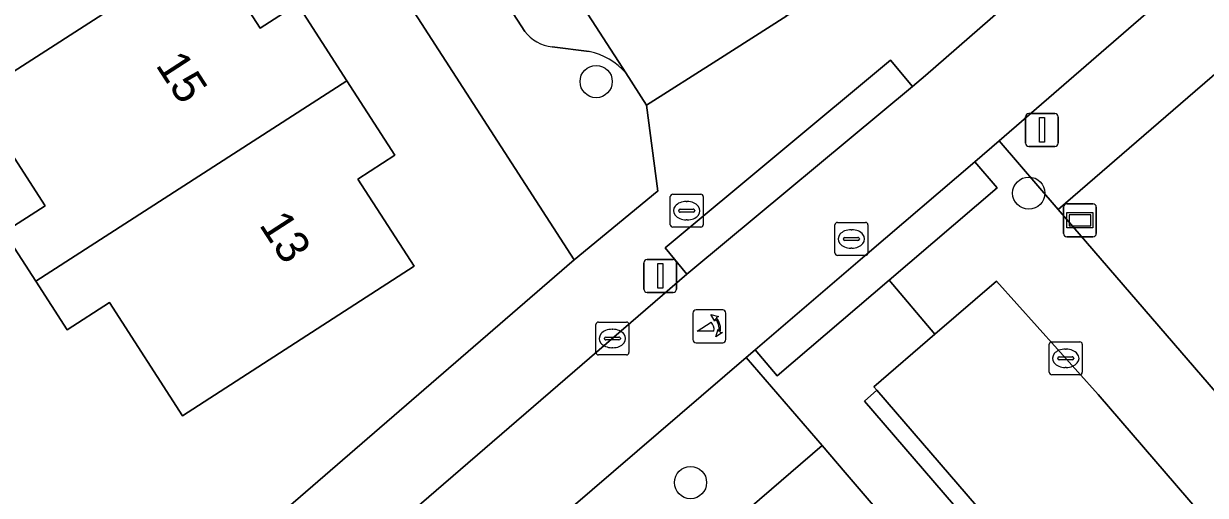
# Model space of a CAD drawing. Extents: x 158472 to 159562, y 388525 to 389606.
# Drawn here: x 159094.23 to 159130.11, y 389019.31 to 389033.63 of the extents above; entities that cross this region are included whole.
import ezdxf

# ---------------------------------------------------------------- set-up
doc = ezdxf.new("R2010")
doc.units = 0
for name, color, linetype in [('IMGEO_Berm_groen', 7, 'Continuous'), ('IMGEO_Boom', 7, 'Continuous'), ('IMGEO_Brandkraan', 7, 'Continuous'), ('IMGEO_Erf', 7, 'Continuous'), ('IMGEO_Fietspad_gesloten', 7, 'Continuous'), ('IMGEO_Groenvoorziening', 7, 'Continuous'), ('IMGEO_Kolk', 7, 'Continuous'), ('IMGEO_Lichtmast', 7, 'Continuous'), ('IMGEO_Pand', 7, 'Continuous'), ('IMGEO_Pand_nummerreeks', 7, 'Continuous'), ('IMGEO_Parkeervlak_open', 7, 'Continuous'), ('IMGEO_Poller', 7, 'Continuous'), ('IMGEO_Rijbaan_lokaal_open', 7, 'Continuous'), ('IMGEO_Rioolput', 7, 'Continuous'), ('IMGEO_Straatnaambord', 7, 'Continuous'), ('IMGEO_Verkeersbordpaal', 7, 'Continuous'), ('IMGEO_Voetpad_open', 7, 'Continuous')]:
    doc.layers.add(name, color=color, linetype=linetype)

msp = doc.modelspace()

# ---------------------------------------------------------------- linework, layer by layer
at = {"layer": 'IMGEO_Berm_groen'}
msp.add_lwpolyline([(159118.475, 389020.818), (159116.168, 389023.498), (159088.825, 389000), (159083.834, 388995.711), (159085.801, 388993.418), (159089.425, 388996.533), (159089.799, 388996.097), (159090.101, 388996.357), (159092.603, 388998.514), (159094.327, 389000)], close=True, dxfattribs=at)
at = {"layer": 'IMGEO_Boom'}
for centre in [(159111.615, 389031.873), (159124.746, 389028.486), (159114.479, 389019.695)]:
    msp.add_circle(centre, 0.489, dxfattribs=at)
at = {"layer": 'IMGEO_Brandkraan'}
for p, q in [((159113.939, 389028.453), (159114.791, 389028.453)), ((159113.864, 389027.527), (159113.864, 389028.379)), ((159114.352, 389028.233), (159114.377, 389028.233)), ((159114.865, 389028.379), (159114.865, 389027.527)), ((159114.123, 389027.947), (159114.123, 389027.959)), ((159114.561, 389027.91), (159114.163, 389027.91)), ((159114.166, 389027.996), (159114.564, 389027.996)), ((159114.607, 389027.959), (159114.607, 389027.947)), ((159114.791, 389027.453), (159113.939, 389027.453)), ((159114.375, 389027.673), (159114.35, 389027.673))]:
    msp.add_line(p, q, dxfattribs=at)
for points in [[(159113.939, 389028.453), (159114.791, 389028.453)], [(159113.864, 389027.527), (159113.864, 389028.379)], [(159114.865, 389028.379), (159114.865, 389027.527)], [(159114.791, 389027.453), (159113.939, 389027.453)]]:
    msp.add_lwpolyline(points, dxfattribs=at)
for centre, radius, start, end in [((159113.941, 389028.377), 0.0765, 91.552, 178.448), ((159113.941, 389028.377), 0.0765, 91.552, 178.448), ((159114.789, 389028.377), 0.0765, 1.552, 88.448), ((159114.789, 389028.377), 0.0765, 1.552, 88.448), ((159114.163, 389027.956), 0.0403, 85.8775, 175.7526), ((159114.16, 389027.946), 0.0366, 178.938, 274.7102), ((159114.564, 389027.953), 0.043, 264.8664, 352.4533), ((159114.568, 389027.958), 0.0386, 1.7309, 96.639), ((159113.941, 389027.529), 0.0765, 181.552, 268.448), ((159113.941, 389027.529), 0.0765, 181.552, 268.448), ((159114.789, 389027.529), 0.0765, 271.552, 358.448), ((159114.789, 389027.529), 0.0765, 271.552, 358.448)]:
    msp.add_arc(centre, radius, start, end, dxfattribs=at)
for centre, major_axis, ratio, start_param, end_param in [((159114.351, 389027.953), (-0.387, 0.002), 0.722429, 4.712389, 7.853982), ((159114.376, 389027.953), (-0.39, 0.002), 0.717154, 1.570796, 4.712389)]:
    msp.add_ellipse(centre, major_axis=major_axis, ratio=ratio, start_param=start_param, end_param=end_param, dxfattribs=at)
at = {"layer": 'IMGEO_Erf'}
msp.add_lwpolyline([(159110.952, 389026.462), (159097.025, 389048.03), (159094.634, 389046.479), (159094.161, 389047.197), (159074.652, 389034.542), (159079.913, 389028.224), (159079.056, 389027.511), (159082.11, 389023.773), (159078.506, 389021.057), (159078.33, 389021.26), (159076.667, 389019.79), (159080.175, 389015.432), (159083.313, 389018.074), (159085.077, 389015.979), (159086.84, 389013.885), (159083.702, 389011.243), (159087.25, 389007.054), (159087.812, 389006.457)], close=True, dxfattribs=at)
for points in [[(159093.52, 389045.667), (159095.211, 389043.044), (159096.326, 389043.763), (159097.8, 389041.476), (159099.289, 389039.167), (159098.205, 389038.468), (159099.815, 389035.971), (159101.412, 389033.493), (159102.547, 389034.225), (159104.049, 389031.895), (159105.504, 389029.638), (159104.381, 389028.914), (159106.09, 389026.263), (159099.053, 389021.727), (159096.839, 389025.162), (159095.558, 389024.336), (159094.606, 389025.812), (159093.645, 389027.303), (159094.884, 389028.102), (159092.747, 389031.417)], [(159120.867, 389018.029), (159119.175, 389020.005), (159118.475, 389020.818), (159094.327, 389000)]]:
    msp.add_lwpolyline(points, dxfattribs=at)
at = {"layer": 'IMGEO_Fietspad_gesloten'}
msp.add_lwpolyline([(159088.825, 389000), (159116.168, 389023.498), (159116.438, 389023.729), (159119.841, 389026.64), (159123.107, 389029.434), (159123.845, 389030.074), (159179.477, 389078.282), (159180.43, 389079.087), (159181.476, 389079.97), (159179.526, 389082.19), (159178.548, 389081.349), (159174.203, 389077.614), (159152.159, 389058.692), (159121.614, 389032.055), (159121.218, 389031.725), (159114.548, 389026.174), (159114.372, 389026.022), (159084.209, 389000)], dxfattribs=at)
at = {"layer": 'IMGEO_Groenvoorziening'}
msp.add_lwpolyline([(159194.101, 389079.676), (159191.028, 389077.034), (159193.438, 389074.174), (159188.482, 389069.831), (159182.754, 389076.416), (159182.297, 389076.941), (159156.026, 389054.244), (159128.905, 389030.814), (159125.639, 389027.992), (159135.248, 389016.839), (159141.471, 389009.601)], dxfattribs=at)
msp.add_lwpolyline([(159128.905, 389030.814), (159156.026, 389054.244), (159182.297, 389076.941), (159180.43, 389079.087), (159179.477, 389078.282), (159123.845, 389030.074), (159125.639, 389027.992)], close=True, dxfattribs=at)
at = {"layer": 'IMGEO_Kolk'}
for p, q in [((159111.608, 389023.645), (159111.608, 389024.497)), ((159111.683, 389024.571), (159112.535, 389024.571)), ((159112.609, 389024.497), (159112.609, 389023.645)), ((159112.096, 389024.351), (159112.121, 389024.351)), ((159111.867, 389024.065), (159111.867, 389024.077)), ((159112.305, 389024.028), (159111.907, 389024.028)), ((159111.91, 389024.114), (159112.308, 389024.114)), ((159112.119, 389023.791), (159112.094, 389023.791)), ((159112.351, 389024.077), (159112.351, 389024.065)), ((159125.37, 389023.044), (159125.37, 389023.896)), ((159125.445, 389023.97), (159126.297, 389023.97)), ((159126.371, 389023.896), (159126.371, 389023.044)), ((159112.535, 389023.571), (159111.683, 389023.571)), ((159125.629, 389023.464), (159125.629, 389023.476)), ((159126.067, 389023.427), (159125.669, 389023.427)), ((159125.672, 389023.513), (159126.07, 389023.513)), ((159125.858, 389023.75), (159125.883, 389023.75)), ((159126.113, 389023.476), (159126.113, 389023.464)), ((159125.881, 389023.19), (159125.856, 389023.19)), ((159126.297, 389022.97), (159125.445, 389022.97))]:
    msp.add_line(p, q, dxfattribs=at)
for points in [[(159111.608, 389023.645), (159111.608, 389024.497)], [(159111.683, 389024.571), (159112.535, 389024.571)], [(159112.609, 389024.497), (159112.609, 389023.645)], [(159125.37, 389023.044), (159125.37, 389023.896)], [(159125.445, 389023.97), (159126.297, 389023.97)], [(159126.371, 389023.896), (159126.371, 389023.044)], [(159112.535, 389023.571), (159111.683, 389023.571)], [(159126.297, 389022.97), (159125.445, 389022.97)]]:
    msp.add_lwpolyline(points, dxfattribs=at)
for centre, radius, start, end in [((159111.685, 389024.495), 0.0765, 91.552, 178.448), ((159111.685, 389024.495), 0.0765, 91.552, 178.448), ((159112.533, 389024.495), 0.0765, 1.552, 88.448), ((159112.533, 389024.495), 0.0765, 1.552, 88.448), ((159111.907, 389024.074), 0.0403, 85.8775, 175.7526), ((159111.904, 389024.064), 0.0366, 178.938, 274.7102), ((159112.308, 389024.071), 0.043, 264.8664, 352.4533), ((159112.312, 389024.076), 0.0386, 1.7309, 96.639), ((159125.447, 389023.894), 0.0765, 91.552, 178.448), ((159125.447, 389023.894), 0.0765, 91.552, 178.448), ((159126.295, 389023.894), 0.0765, 1.552, 88.448), ((159126.295, 389023.894), 0.0765, 1.552, 88.448), ((159111.685, 389023.647), 0.0765, 181.552, 268.448), ((159111.685, 389023.647), 0.0765, 181.552, 268.448), ((159112.533, 389023.647), 0.0765, 271.552, 358.448), ((159112.533, 389023.647), 0.0765, 271.552, 358.448), ((159125.669, 389023.473), 0.0403, 85.8775, 175.7526), ((159125.666, 389023.463), 0.0366, 178.938, 274.7102), ((159126.07, 389023.47), 0.043, 264.8664, 352.4533), ((159126.074, 389023.475), 0.0386, 1.7309, 96.639), ((159125.447, 389023.046), 0.0765, 181.552, 268.448), ((159125.447, 389023.046), 0.0765, 181.552, 268.448), ((159126.295, 389023.046), 0.0765, 271.552, 358.448), ((159126.295, 389023.046), 0.0765, 271.552, 358.448)]:
    msp.add_arc(centre, radius, start, end, dxfattribs=at)
for centre, major_axis, ratio, start_param, end_param in [((159112.095, 389024.071), (-0.387, 0.002), 0.722429, 4.712389, 7.853982), ((159112.12, 389024.071), (-0.39, 0.002), 0.717154, 1.570796, 4.712389), ((159125.857, 389023.47), (-0.387, 0.002), 0.722429, 4.712389, 7.853982), ((159125.882, 389023.47), (-0.39, 0.002), 0.717154, 1.570796, 4.712389)]:
    msp.add_ellipse(centre, major_axis=major_axis, ratio=ratio, start_param=start_param, end_param=end_param, dxfattribs=at)
at = {"layer": 'IMGEO_Lichtmast'}
for p, q in [((159113.064, 389025.573), (159113.064, 389026.373)), ((159113.064, 389026.373), (159113.064, 389025.573)), ((159113.164, 389026.473), (159113.954, 389026.473)), ((159113.954, 389026.473), (159113.164, 389026.473)), ((159114.054, 389026.373), (159114.054, 389025.573)), ((159114.054, 389025.573), (159114.054, 389026.373)), ((159113.954, 389025.473), (159113.164, 389025.473)), ((159113.164, 389025.473), (159113.954, 389025.473))]:
    msp.add_line(p, q, dxfattribs=at)
msp.add_lwpolyline([(159113.484, 389026.348), (159113.634, 389026.348), (159113.634, 389025.598), (159113.484, 389025.598), (159113.484, 389026.348)], dxfattribs=at)
for centre, start, end in [((159113.164, 389026.373), 90, 180), ((159113.164, 389026.373), 90, 180), ((159113.954, 389026.373), 0, 90), ((159113.954, 389026.373), 360, 90), ((159113.164, 389025.573), 180, 270), ((159113.164, 389025.573), 180, 270), ((159113.954, 389025.573), 270, 0), ((159113.954, 389025.573), 270, 0)]:
    msp.add_arc(centre, 0.1, start, end, dxfattribs=at)
at = {"layer": 'IMGEO_Pand'}
for points in [[(159092.747, 389031.417), (159099.815, 389035.971), (159098.205, 389038.468), (159099.289, 389039.167), (159097.8, 389041.476), (159088.373, 389035.404), (159089.311, 389033.949), (159090.585, 389034.77)], [(159092.747, 389031.417), (159094.884, 389028.102), (159093.645, 389027.303), (159094.606, 389025.812), (159104.049, 389031.895), (159102.547, 389034.225), (159101.412, 389033.493), (159099.815, 389035.971)], [(159104.049, 389031.895), (159094.606, 389025.812), (159095.558, 389024.336), (159096.839, 389025.162), (159099.053, 389021.727), (159106.09, 389026.263), (159104.381, 389028.914), (159105.504, 389029.638)]]:
    msp.add_lwpolyline(points, close=True, dxfattribs=at)
at = {"layer": 'IMGEO_Parkeervlak_open'}
for points in [[(159112.513, 389032.135), (159100.37, 389050.907)], [(159100.701, 389046.919), (159109.448, 389033.398)], [(159110.281, 389032.927), (159111.406, 389032.791)]]:
    msp.add_lwpolyline(points, dxfattribs=at)
for centre, radius, start, end in [((159110.413, 389034.133), 1.214, 217.2961, 263.734), ((159110.965, 389030.784), 2.055, 41.1013, 77.5974)]:
    msp.add_arc(centre, radius, start, end, dxfattribs=at)
at = {"layer": 'IMGEO_Poller'}
for p, q in [((159115.456, 389024.94), (159114.648, 389024.94)), ((159115.456, 389024.94), (159114.648, 389024.94)), ((159114.554, 389024.845), (159114.554, 389024.038)), ((159114.554, 389024.845), (159114.554, 389024.038)), ((159115.55, 389024.038), (159115.55, 389024.845)), ((159115.55, 389024.038), (159115.55, 389024.845)), ((159114.648, 389023.943), (159115.456, 389023.943)), ((159114.648, 389023.943), (159115.456, 389023.943))]:
    msp.add_line(p, q, dxfattribs=at)
for points in [[(159115.189, 389024.296), (159114.676, 389024.296), (159115.106, 389024.571)], [(159115.233, 389024.669), (159115.221, 389024.596), (159115.096, 389024.801)], [(159115.096, 389024.801), (159115.327, 389024.735), (159115.256, 389024.703)], [(159115.249, 389024.124), (159115.315, 389024.355), (159115.345, 389024.287)], [(159115.381, 389024.26), (159115.453, 389024.249), (159115.249, 389024.124)]]:
    msp.add_lwpolyline(points, dxfattribs=at)
for centre, radius, start, end in [((159114.648, 389024.845), 0.0946, 90, 180), ((159114.648, 389024.845), 0.0946, 90, 180), ((159115.456, 389024.845), 0.0946, 0, 90), ((159115.456, 389024.845), 0.0946, 0, 90), ((159114.861, 389024.346), 0.332, 351.3247, 42.4854), ((159114.875, 389024.356), 0.476, 351.7527, 41.1691), ((159114.875, 389024.356), 0.516, 349.3569, 42.2912), ((159114.648, 389024.038), 0.0946, 180, 270), ((159114.648, 389024.038), 0.0946, 180, 270), ((159115.456, 389024.038), 0.0946, 270, 0), ((159115.456, 389024.038), 0.0946, 270, 0)]:
    msp.add_arc(centre, radius, start, end, dxfattribs=at)
at = {"layer": 'IMGEO_Rijbaan_lokaal_open'}
for points in [[(159082.291, 389078.58), (159083.083, 389077.37), (159094.853, 389059.385), (159095.181, 389058.884), (159097.651, 389055.11), (159099.999, 389051.48), (159100.37, 389050.907), (159112.513, 389032.135), (159113.143, 389031.161), (159115.274, 389032.515), (159117.405, 389033.869), (159117.093, 389034.348), (159106.699, 389050.338), (159102.726, 389056.457), (159102.383, 389056.984), (159096.621, 389065.857), (159094.928, 389068.456), (159090.797, 389074.796), (159088.584, 389078.194), (159084.452, 389084.536), (159084.089, 389085.093)], [(159157.221, 388987.027), (159153.949, 388990.832), (159146.071, 389000), (159143.71, 389002.747), (159140.367, 389006.639), (159130.603, 389018.005), (159126.851, 389022.373), (159123.771, 389025.812), (159121.896, 389024.199), (159120.042, 389022.605), (159120.134, 389022.499), (159123.157, 389018.99), (159126.435, 389015.185), (159131.375, 389009.452), (159134.616, 389005.691), (159139.07, 389000.521), (159139.519, 389000), (159144.963, 388993.679), (159152.379, 388985.068), (159161.965, 388973.937)]]:
    msp.add_lwpolyline(points, dxfattribs=at)
at = {"layer": 'IMGEO_Rioolput'}
for p, q in [((159118.863, 389026.669), (159118.863, 389027.521)), ((159118.938, 389027.595), (159119.79, 389027.595)), ((159119.351, 389027.375), (159119.376, 389027.375)), ((159119.864, 389027.521), (159119.864, 389026.669)), ((159119.122, 389027.089), (159119.122, 389027.101)), ((159119.56, 389027.052), (159119.162, 389027.052)), ((159119.165, 389027.138), (159119.563, 389027.138)), ((159119.606, 389027.101), (159119.606, 389027.089)), ((159119.374, 389026.815), (159119.349, 389026.815)), ((159119.79, 389026.595), (159118.938, 389026.595))]:
    msp.add_line(p, q, dxfattribs=at)
for points in [[(159118.863, 389026.669), (159118.863, 389027.521)], [(159118.938, 389027.595), (159119.79, 389027.595)], [(159119.864, 389027.521), (159119.864, 389026.669)], [(159119.79, 389026.595), (159118.938, 389026.595)]]:
    msp.add_lwpolyline(points, dxfattribs=at)
for centre, radius, start, end in [((159118.94, 389027.519), 0.0765, 91.552, 178.448), ((159118.94, 389027.519), 0.0765, 91.552, 178.448), ((159119.788, 389027.519), 0.0765, 1.552, 88.448), ((159119.788, 389027.519), 0.0765, 1.552, 88.448), ((159119.162, 389027.098), 0.0403, 85.8775, 175.7526), ((159119.159, 389027.088), 0.0366, 178.938, 274.7102), ((159119.563, 389027.095), 0.043, 264.8664, 352.4533), ((159119.567, 389027.1), 0.0386, 1.7309, 96.639), ((159118.94, 389026.671), 0.0765, 181.552, 268.448), ((159118.94, 389026.671), 0.0765, 181.552, 268.448), ((159119.788, 389026.671), 0.0765, 271.552, 358.448), ((159119.788, 389026.671), 0.0765, 271.552, 358.448)]:
    msp.add_arc(centre, radius, start, end, dxfattribs=at)
for centre, major_axis, ratio, start_param, end_param in [((159119.35, 389027.095), (-0.387, 0.002), 0.722429, 4.712389, 7.853982), ((159119.375, 389027.095), (-0.39, 0.002), 0.717154, 1.570796, 4.712389)]:
    msp.add_ellipse(centre, major_axis=major_axis, ratio=ratio, start_param=start_param, end_param=end_param, dxfattribs=at)
at = {"layer": 'IMGEO_Straatnaambord'}
for p, q in [((159125.906, 389028.163), (159126.696, 389028.163)), ((159126.696, 389028.163), (159125.906, 389028.163)), ((159125.806, 389027.263), (159125.806, 389028.063)), ((159125.806, 389028.063), (159125.806, 389027.263)), ((159126.796, 389028.063), (159126.796, 389027.263)), ((159126.796, 389027.263), (159126.796, 389028.063)), ((159126.696, 389027.163), (159125.906, 389027.163)), ((159125.906, 389027.163), (159126.696, 389027.163))]:
    msp.add_line(p, q, dxfattribs=at)
for points in [[(159125.907, 389027.895), (159126.695, 389027.895), (159126.695, 389027.431), (159125.907, 389027.431), (159125.907, 389027.895)], [(159125.972, 389027.83), (159125.972, 389027.496), (159126.63, 389027.496), (159126.63, 389027.83), (159125.972, 389027.83)]]:
    msp.add_lwpolyline(points, dxfattribs=at)
for centre, start, end in [((159125.906, 389028.063), 90, 180), ((159125.906, 389028.063), 90, 180), ((159126.696, 389028.063), 0, 90), ((159126.696, 389028.063), 360, 90), ((159125.906, 389027.263), 180, 270), ((159125.906, 389027.263), 180, 270), ((159126.696, 389027.263), 270, 0), ((159126.696, 389027.263), 270, 0)]:
    msp.add_arc(centre, 0.1, start, end, dxfattribs=at)
at = {"layer": 'IMGEO_Verkeersbordpaal'}
for p, q in [((159124.65, 389030.006), (159124.65, 389030.806)), ((159124.65, 389030.806), (159124.65, 389030.006)), ((159124.75, 389030.906), (159125.54, 389030.906)), ((159125.54, 389030.906), (159124.75, 389030.906)), ((159125.64, 389030.806), (159125.64, 389030.006)), ((159125.64, 389030.006), (159125.64, 389030.806)), ((159125.54, 389029.906), (159124.75, 389029.906)), ((159124.75, 389029.906), (159125.54, 389029.906))]:
    msp.add_line(p, q, dxfattribs=at)
msp.add_lwpolyline([(159125.07, 389030.781), (159125.22, 389030.781), (159125.22, 389030.031), (159125.07, 389030.031), (159125.07, 389030.781)], dxfattribs=at)
for centre, start, end in [((159124.75, 389030.806), 90, 180), ((159124.75, 389030.806), 90, 180), ((159125.54, 389030.806), 0, 90), ((159125.54, 389030.806), 360, 90), ((159124.75, 389030.006), 180, 270), ((159124.75, 389030.006), 180, 270), ((159125.54, 389030.006), 270, 0), ((159125.54, 389030.006), 270, 0)]:
    msp.add_arc(centre, 0.1, start, end, dxfattribs=at)
at = {"layer": 'IMGEO_Voetpad_open'}
for points in [[(159070.579, 388988.241), (159084.209, 389000), (159114.372, 389026.022), (159113.706, 389026.821), (159120.552, 389032.524), (159121.218, 389031.725), (159121.614, 389032.055), (159152.159, 389058.692), (159174.203, 389077.614), (159178.548, 389081.349), (159179.526, 389082.19), (159181.337, 389083.746), (159177.649, 389086.904)], [(159177.566, 389084.843), (159176.445, 389083.875), (159120.451, 389035.544), (159117.405, 389033.869), (159115.274, 389032.515), (159113.143, 389031.161), (159113.482, 389028.548), (159113.466, 389028.535), (159110.952, 389026.462), (159087.812, 389006.457), (159087.25, 389007.054), (159086.128, 389006.093), (159079.014, 389000), (159056.664, 388980.857), (159052.807, 388976.374)], [(159077.143, 389080.755), (159076.968, 389080.714), (159076.795, 389080.662), (159076.454, 389080.519), (159076.003, 389079.994), (159075.571, 389079.059), (159077.157, 389075.415), (159080.051, 389074.25), (159091.245, 389057.036), (159088.772, 389055.474), (159090.262, 389053.143), (159091.919, 389050.55), (159094.161, 389047.197), (159094.634, 389046.479), (159097.025, 389048.03), (159110.952, 389026.462), (159113.466, 389028.535), (159113.482, 389028.548), (159113.143, 389031.161)], [(159109.448, 389033.398), (159100.701, 389046.919)], [(159111.406, 389032.791), (159110.281, 389032.927)], [(159113.143, 389031.161), (159112.513, 389032.135)], [(159125.639, 389027.992), (159123.845, 389030.074), (159123.107, 389029.434), (159123.783, 389028.644), (159120.511, 389025.845), (159121.896, 389024.199), (159123.771, 389025.812), (159126.851, 389022.373), (159130.603, 389018.005)], [(159168.248, 388978.456), (159153.16, 388996.004), (159151.36, 388998.098), (159149.725, 389000), (159141.471, 389009.601), (159135.248, 389016.839), (159125.639, 389027.992)], [(159122.779, 389018.663), (159119.756, 389022.172), (159120.134, 389022.499), (159120.042, 389022.605), (159121.896, 389024.199), (159120.511, 389025.845), (159117.114, 389022.939), (159116.438, 389023.729), (159116.168, 389023.498), (159118.475, 389020.818), (159119.175, 389020.005), (159120.867, 389018.029)]]:
    msp.add_lwpolyline(points, dxfattribs=at)
for points in [[(159114.372, 389026.022), (159114.548, 389026.174), (159121.218, 389031.725), (159120.552, 389032.524), (159113.706, 389026.821)], [(159119.841, 389026.64), (159116.438, 389023.729), (159117.114, 389022.939), (159120.511, 389025.845), (159123.783, 389028.644), (159123.107, 389029.434)], [(159123.157, 389018.99), (159120.134, 389022.499), (159119.756, 389022.172), (159122.779, 389018.663)]]:
    msp.add_lwpolyline(points, close=True, dxfattribs=at)
for centre, radius, start, end in [((159110.413, 389034.133), 1.214, 217.2961, 263.734), ((159110.965, 389030.784), 2.055, 41.1013, 77.5974)]:
    msp.add_arc(centre, radius, start, end, dxfattribs=at)

# ---------------------------------------------------------------- texts
at = {"layer": 'IMGEO_Pand_nummerreeks'}
for s, p in [('15', (159098.223, 389032.374)), ('13', (159101.366, 389027.523))]:
    msp.add_text(s, height=1, rotation=302.9353, dxfattribs=at).set_placement(p)

doc.saveas('drawing.dxf')
